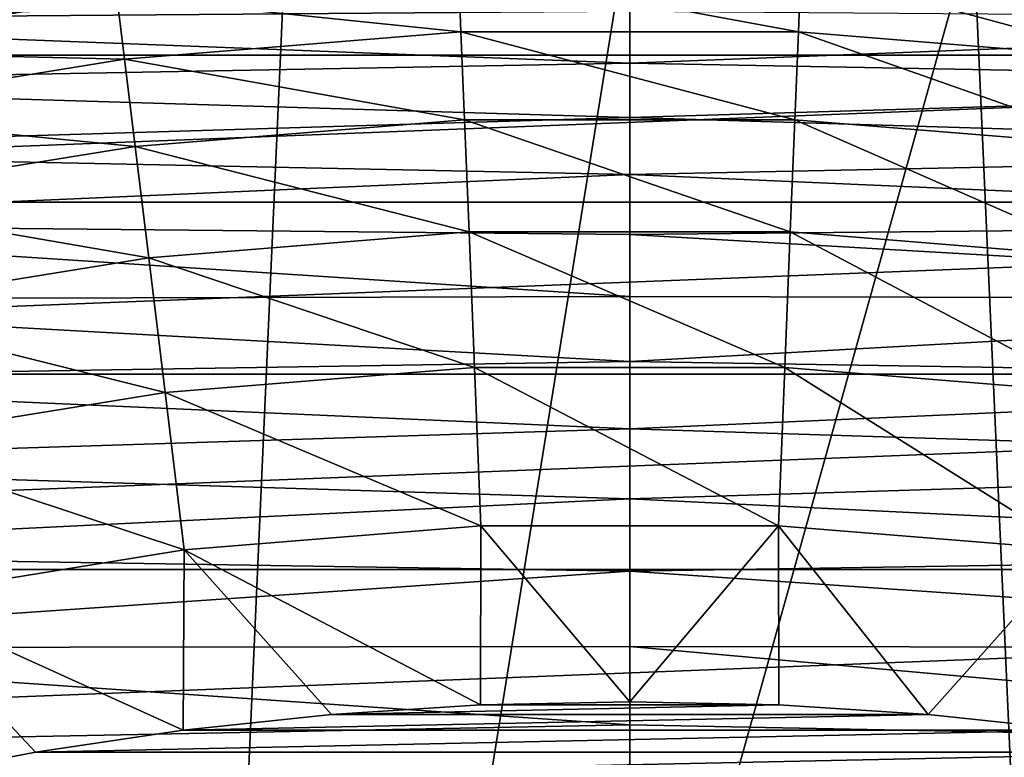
# Model space of a CAD drawing. Header units: metres. Extents: x -105 to 105, y -68 to 103.
# Tile 287 of 416: x -2.91 to 1.78, y 60.77 to 64.28. Entities that reach past the tile are written whole.
import ezdxf

# ---------------------------------------------------------------- set-up
doc = ezdxf.new("R2010")
doc.units = ezdxf.units.M
doc.layers.add('solid_FIT-BATH-150_SW0001', color=7, linetype='CONTINUOUS')
doc.layers.add('solid_FIT-BATH-150_SW0001_01', color=7, linetype='CONTINUOUS')

msp = doc.modelspace()

# ---------------------------------------------------------------- linework, layer by layer
at = {"layer": 'solid_FIT-BATH-150_SW0001'}
for points in [[(-2.257359, 50.785889, 69.796501), (-1.635596, 64.720512, 69.796501), (0, 64.785889, 69.796501)], [(-2.257359, 50.785889, 69.796501), (-3.258736, 64.525162, 69.796501), (-1.635596, 64.720512, 69.796501)], [(-8.177424, 64.115921, 72.796501), (6.60119, 64.694809, 72.796501), (-6.600977, 64.694878, 72.796501)], [(-5.332664, 64.284706, -21.928892), (-5.332664, 64.572205, -21.826668), (0, 64.325508, -21.931139)], [(-2.257359, 50.785889, 69.796501), (-12.21831, 60.746838, 69.796501), (-3.258736, 64.525162, 69.796501)], [(-0.8158, 64.527611, 42.238136), (-2.441931, 64.396324, 42.238136), (-0.803678, 64.226738, 43.765839)], [(-4.0885, 64.312309, 40.691639), (-4.052227, 64.134621, 42.238136), (-2.441931, 64.396324, 42.238136)], [(-2.441931, 64.396324, 42.238136), (-4.052227, 64.134621, 42.238136), (-2.405639, 64.097412, 43.765839)], [(-2.441931, 64.396324, 42.238136), (-2.405639, 64.097412, 43.765839), (-0.803678, 64.226738, 43.765839)], [(-5.332664, 64.284706, -21.928892), (0, 64.325508, -21.931139), (0, 64.077888, -22.006205)], [(-5.332664, 63.979706, -22.017973), (-5.332664, 64.284706, -21.928892), (0, 64.077888, -22.006205)], [(-0.803678, 64.226738, 43.765839), (-2.405639, 64.097412, 43.765839), (-0.786801, 63.808029, 45.265484)], [(-9.703599, 63.415478, 72.796501), (8.177627, 64.115837, 72.796501), (-8.177424, 64.115921, 72.796501)], [(-4.052227, 64.134621, 42.238136), (-3.991999, 63.839592, 43.765839), (-2.405639, 64.097412, 43.765839)], [(-5.332664, 63.979706, -22.017973), (0, 64.077888, -22.006205), (0, 63.818466, -22.072823)], [(-2.405639, 64.097412, 43.765839), (-3.991999, 63.839592, 43.765839), (-2.355125, 63.681416, 45.265484)], [(-2.405639, 64.097412, 43.765839), (-2.355125, 63.681416, 45.265484), (-0.786801, 63.808029, 45.265484)], [(-5.332664, 63.656467, -22.095034), (-5.332664, 63.979706, -22.017973), (0, 63.818466, -22.072823)], [(-3.991999, 63.839592, 43.765839), (-3.908175, 63.429012, 45.265484), (-2.355125, 63.681416, 45.265484)], [(-5.332664, 63.656467, -22.095034), (0, 63.818466, -22.072823), (0, 63.546776, -22.131676)], [(-0.786801, 63.808029, 45.265484), (-2.355125, 63.681416, 45.265484), (-0.76528, 63.274017, 46.727985)], [(-5.332664, 63.314274, -22.161196), (-5.332664, 63.656467, -22.095034), (0, 63.546776, -22.131676)], [(-2.355125, 63.681416, 45.265484), (-3.908175, 63.429012, 45.265484), (-2.290704, 63.150864, 46.727985)], [(-2.355125, 63.681416, 45.265484), (-2.290704, 63.150864, 46.727985), (-0.76528, 63.274017, 46.727985)], [(-5.332664, 63.314274, -22.161196), (0, 63.546776, -22.131676), (0, 63.262138, -22.183466)], [(-11.172068, 62.596718, 72.796501), (9.703791, 63.415382, 72.796501), (-9.703599, 63.415478, 72.796501)], [(-3.908175, 63.429012, 45.265484), (-3.801272, 62.905369, 46.727985), (-2.290704, 63.150864, 46.727985)], [(-5.332664, 63.314274, -22.161196), (0, 63.262138, -22.183466), (0, 62.965607, -22.228613)], [(-5.332664, 62.952408, -22.217581), (-5.332664, 63.314274, -22.161196), (0, 62.965607, -22.228613)], [(-0.76528, 63.274017, 46.727985), (-2.290704, 63.150864, 46.727985), (-0.739232, 62.627937, 48.144478)], [(-2.290704, 63.150864, 46.727985), (-3.801272, 62.905369, 46.727985), (-2.212753, 62.508976, 48.144478)], [(-2.290704, 63.150864, 46.727985), (-2.212753, 62.508976, 48.144478), (-0.739232, 62.627937, 48.144478)], [(-5.332664, 62.952408, -22.217581), (0, 62.965607, -22.228613), (0, 62.657101, -22.267801)], [(-5.332664, 62.570141, -22.26531), (-5.332664, 62.952408, -22.217581), (0, 62.657101, -22.267801)], [(-3.801272, 62.905369, 46.727985), (-3.671924, 62.271835, 48.144478), (-2.212753, 62.508976, 48.144478)], [(-5.332664, 62.570141, -22.26531), (0, 62.657101, -22.267801), (0, 62.336121, -22.301683)], [(-0.739232, 62.627937, 48.144478), (-2.212753, 62.508976, 48.144478), (-0.708849, 61.873711, 49.506374)], [(-12.570824, 61.666145, 72.796501), (11.172243, 62.596611, 72.796501), (-11.172068, 62.596718, 72.796501)], [(-5.332664, 62.166687, -22.305336), (-5.332664, 62.570141, -22.26531), (0, 62.336121, -22.301683)], [(-2.212753, 62.508976, 48.144478), (-3.671924, 62.271835, 48.144478), (-2.121778, 61.75964, 49.506374)], [(-2.212753, 62.508976, 48.144478), (-2.121778, 61.75964, 49.506374), (-0.708849, 61.873711, 49.506374)], [(-5.332664, 62.166687, -22.305336), (0, 62.336121, -22.301683), (0, 62.002674, -22.330704)], [(-3.671924, 62.271835, 48.144478), (-3.520946, 61.532246, 49.506374), (-2.121778, 61.75964, 49.506374)], [(-5.332664, 61.741165, -22.338411), (-5.332664, 62.166687, -22.305336), (0, 62.002674, -22.330704)], [(-5.332664, 61.741165, -22.338411), (0, 62.002674, -22.330704), (0, 61.656876, -22.355295)], [(-0.708849, 61.873711, 49.506374), (-2.121778, 61.75964, 49.506374), (-0.710488, 61.020741, 50.796501)], [(-5.332664, 61.292694, -22.365269), (-5.332664, 61.741165, -22.338411), (0, 61.656876, -22.355295)], [(-2.121778, 61.75964, 49.506374), (-3.520946, 61.532246, 49.506374), (-2.12729, 60.900249, 50.796501)], [(-2.121778, 61.75964, 49.506374), (-2.12729, 60.900249, 50.796501), (-1.420857, 60.975456, 50.796501)], [(-2.121778, 61.75964, 49.506374), (-1.420857, 60.975456, 50.796501), (-0.710488, 61.020741, 50.796501)], [(-13.892203, 60.629307, 72.796501), (12.570974, 61.666039, 72.796501), (-12.570824, 61.666145, 72.796501)], [(-5.332664, 61.292694, -22.365269), (0, 61.656876, -22.355295), (0, 61.298088, -22.375933)], [(-3.520946, 61.532246, 49.506374), (-3.529343, 60.65979, 50.796501), (-2.83052, 60.794914, 50.796501)], [(-3.520946, 61.532246, 49.506374), (-2.83052, 60.794914, 50.796501), (-2.12729, 60.900249, 50.796501)], [(-5.332664, 61.292694, -22.365269), (0, 61.298088, -22.375933), (0, 60.925266, -22.393076)], [(-5.332664, 60.820396, -22.386648), (-5.332664, 61.292694, -22.365269), (0, 60.925266, -22.393076)], [(0.710579, 61.020744, 50.796501), (-0.710488, 61.020741, 50.796501), (-1.420857, 60.975456, 50.796501)], [(1.420886, 60.975456, 50.796501), (0.710579, 61.020744, 50.796501), (-1.420857, 60.975456, 50.796501)], [(0.710579, 61.020744, 50.796501), (0.000062, 61.035889, 50.796501), (-0.710488, 61.020741, 50.796501)], [(1.420886, 60.975456, 50.796501), (-1.420857, 60.975456, 50.796501), (-2.12729, 60.900249, 50.796501)], [(2.127278, 60.900249, 50.796501), (1.420886, 60.975456, 50.796501), (-2.12729, 60.900249, 50.796501)], [(-5.332664, 60.820396, -22.386648), (0, 60.925266, -22.393076), (0, 60.537868, -22.407129)], [(2.127278, 60.900249, 50.796501), (-2.12729, 60.900249, 50.796501), (-2.83052, 60.794914, 50.796501)], [(2.830508, 60.794914, 50.796501), (2.127278, 60.900249, 50.796501), (-2.83052, 60.794914, 50.796501)], [(-5.332664, 60.323391, -22.403284), (-5.332664, 60.820396, -22.386648), (0, 60.537868, -22.407129)], [(2.830508, 60.794914, 50.796501), (-2.83052, 60.794914, 50.796501), (-3.529343, 60.65979, 50.796501)], [(3.529344, 60.65979, 50.796501), (2.830508, 60.794914, 50.796501), (-3.529343, 60.65979, 50.796501)]]:
    msp.add_3dface(points, dxfattribs=at)
at = {"layer": 'solid_FIT-BATH-150_SW0001_01'}
for points in [[(-2.257359, 50.785889, 69.796501), (0, 64.785889, 69.796501), (1.635596, 64.720512, 69.796501)], [(-2.257359, 50.785889, 69.796501), (1.635596, 64.720512, 69.796501), (2.257359, 50.785889, 69.796501)], [(2.257359, 50.785889, 69.796501), (1.635596, 64.720512, 69.796501), (3.258736, 64.525162, 69.796501)], [(-8.177424, 64.115921, 72.796501), (8.177627, 64.115837, 72.796501), (6.60119, 64.694809, 72.796501)], [(0.815623, 64.527618, 42.238136), (-0.8158, 64.527611, 42.238136), (0.803495, 64.226746, 43.765839)], [(-0.8158, 64.527611, 42.238136), (-0.803678, 64.226738, 43.765839), (0.803495, 64.226746, 43.765839)], [(0.815623, 64.527618, 42.238136), (0.803495, 64.226746, 43.765839), (2.405457, 64.097427, 43.765839)], [(2.441756, 64.396347, 42.238136), (0.815623, 64.527618, 42.238136), (2.405457, 64.097427, 43.765839)], [(0, 64.077888, -22.006205), (0, 64.325508, -21.931139), (5.332665, 64.284927, -21.92882)], [(0, 64.077888, -22.006205), (5.332665, 64.284927, -21.92882), (5.332665, 63.979946, -22.01791)], [(0.803495, 64.226746, 43.765839), (-0.803678, 64.226738, 43.765839), (0.786625, 63.808037, 45.265484)], [(-0.803678, 64.226738, 43.765839), (-0.786801, 63.808029, 45.265484), (0.786625, 63.808037, 45.265484)], [(0.803495, 64.226746, 43.765839), (0.786625, 63.808037, 45.265484), (2.35495, 63.681435, 45.265484)], [(2.405457, 64.097427, 43.765839), (0.803495, 64.226746, 43.765839), (2.35495, 63.681435, 45.265484)], [(-9.703599, 63.415478, 72.796501), (9.703791, 63.415382, 72.796501), (8.177627, 64.115837, 72.796501)], [(0, 63.818466, -22.072823), (0, 64.077888, -22.006205), (5.332665, 63.979946, -22.01791)], [(0, 63.818466, -22.072823), (5.332665, 63.979946, -22.01791), (5.332665, 63.656727, -22.094976)], [(0.786625, 63.808037, 45.265484), (-0.786801, 63.808029, 45.265484), (0.765106, 63.274025, 46.727985)], [(-0.786801, 63.808029, 45.265484), (-0.76528, 63.274017, 46.727985), (0.765106, 63.274025, 46.727985)], [(0, 63.546776, -22.131676), (0, 63.818466, -22.072823), (5.332665, 63.656727, -22.094976)], [(0.786625, 63.808037, 45.265484), (0.765106, 63.274025, 46.727985), (2.290531, 63.150887, 46.727985)], [(2.35495, 63.681435, 45.265484), (0.786625, 63.808037, 45.265484), (2.290531, 63.150887, 46.727985)], [(0, 63.546776, -22.131676), (5.332665, 63.656727, -22.094976), (5.332665, 63.31456, -22.161146)], [(0, 63.262138, -22.183466), (0, 63.546776, -22.131676), (5.332665, 63.31456, -22.161146)], [(-11.172068, 62.596718, 72.796501), (11.172243, 62.596611, 72.796501), (9.703791, 63.415382, 72.796501)], [(0, 63.262138, -22.183466), (5.332665, 63.31456, -22.161146), (5.332665, 62.952717, -22.217539)], [(0.765106, 63.274025, 46.727985), (-0.76528, 63.274017, 46.727985), (0.739083, 62.627945, 48.144478)], [(-0.76528, 63.274017, 46.727985), (-0.739232, 62.627937, 48.144478), (0.739083, 62.627945, 48.144478)], [(0.765106, 63.274025, 46.727985), (0.739083, 62.627945, 48.144478), (2.212605, 62.508995, 48.144478)], [(2.290531, 63.150887, 46.727985), (0.765106, 63.274025, 46.727985), (2.212605, 62.508995, 48.144478)], [(0, 62.965607, -22.228613), (0, 63.262138, -22.183466), (5.332665, 62.952717, -22.217539)], [(0, 62.657101, -22.267801), (0, 62.965607, -22.228613), (5.332665, 62.952717, -22.217539)], [(0, 62.657101, -22.267801), (5.332665, 62.952717, -22.217539), (5.332665, 62.570477, -22.265272)], [(0, 62.336121, -22.301683), (0, 62.657101, -22.267801), (5.332665, 62.570477, -22.265272)], [(0.739083, 62.627945, 48.144478), (-0.739232, 62.627937, 48.144478), (0.708677, 61.873718, 49.506374)], [(-0.739232, 62.627937, 48.144478), (-0.708849, 61.873711, 49.506374), (0.708677, 61.873718, 49.506374)], [(0.739083, 62.627945, 48.144478), (0.708677, 61.873718, 49.506374), (2.121606, 61.759663, 49.506374)], [(2.212605, 62.508995, 48.144478), (0.739083, 62.627945, 48.144478), (2.121606, 61.759663, 49.506374)], [(-12.570824, 61.666145, 72.796501), (12.570974, 61.666039, 72.796501), (11.172243, 62.596611, 72.796501)], [(0, 62.336121, -22.301683), (5.332665, 62.570477, -22.265272), (5.332665, 62.167046, -22.305305)], [(0, 62.002674, -22.330704), (0, 62.336121, -22.301683), (5.332665, 62.167046, -22.305305)], [(0, 62.002674, -22.330704), (5.332665, 62.167046, -22.305305), (5.332665, 61.741554, -22.338385)], [(0, 61.656876, -22.355295), (0, 62.002674, -22.330704), (5.332665, 61.741554, -22.338385)], [(-0.708849, 61.873711, 49.506374), (-0.710488, 61.020741, 50.796501), (0.000062, 61.035889, 50.796501)], [(0.708677, 61.873718, 49.506374), (-0.708849, 61.873711, 49.506374), (0.000062, 61.035889, 50.796501)], [(0.708677, 61.873718, 49.506374), (0.000062, 61.035889, 50.796501), (0.710579, 61.020744, 50.796501)], [(0.708677, 61.873718, 49.506374), (0.710579, 61.020744, 50.796501), (1.420886, 60.975456, 50.796501)], [(2.121606, 61.759663, 49.506374), (0.708677, 61.873718, 49.506374), (1.420886, 60.975456, 50.796501)], [(0, 61.656876, -22.355295), (5.332665, 61.741554, -22.338385), (5.332665, 61.293114, -22.365248)], [(2.121606, 61.759663, 49.506374), (1.420886, 60.975456, 50.796501), (2.127278, 60.900249, 50.796501)], [(-13.892203, 60.629307, 72.796501), (13.892327, 60.629204, 72.796501), (12.570974, 61.666039, 72.796501)], [(0, 61.298088, -22.375933), (0, 61.656876, -22.355295), (5.332665, 61.293114, -22.365248)], [(0, 61.298088, -22.375933), (5.332665, 61.293114, -22.365248), (5.332665, 60.82085, -22.386631)], [(0, 60.925266, -22.393076), (0, 61.298088, -22.375933), (5.332665, 60.82085, -22.386631)], [(0, 60.537868, -22.407129), (0, 60.925266, -22.393076), (5.332665, 60.82085, -22.386631)], [(0, 60.537868, -22.407129), (5.332665, 60.82085, -22.386631), (5.332665, 60.323875, -22.403269)]]:
    msp.add_3dface(points, dxfattribs=at)

doc.saveas('drawing.dxf')
